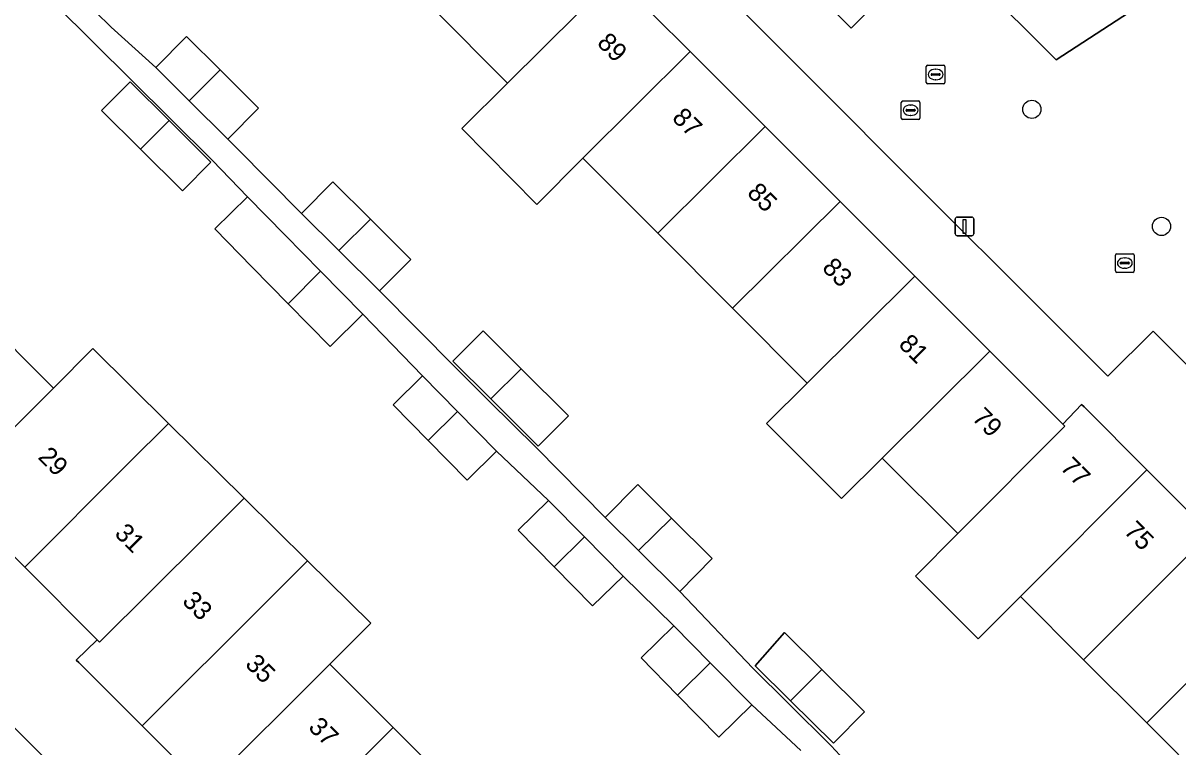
# Model space of a CAD drawing. Extents: x 159960 to 160866, y 382700 to 383354.
# Drawn here: x 160144.3 to 160206.4, y 383149.1 to 383188 of the extents above; entities that cross this region are included whole.
import ezdxf

# ---------------------------------------------------------------- set-up
doc = ezdxf.new("R2010")
doc.units = 0
for name, color, linetype in [('IMGEO_Boom', 7, 'Continuous'), ('IMGEO_Erf', 7, 'Continuous'), ('IMGEO_Kolk', 7, 'Continuous'), ('IMGEO_Lichtmast', 7, 'Continuous'), ('IMGEO_Pand', 7, 'Continuous'), ('IMGEO_Pand_nummerreeks', 7, 'Continuous'), ('IMGEO_Rijbaan_lokaal_open', 7, 'Continuous'), ('IMGEO_Rioolput', 7, 'Continuous'), ('IMGEO_Voetpad_open', 7, 'Continuous')]:
    doc.layers.add(name, color=color, linetype=linetype)

msp = doc.modelspace()

# ---------------------------------------------------------------- linework, layer by layer
at = {"layer": 'IMGEO_Boom'}
for centre in [(160198.53, 383183.359), (160205.496, 383177.07)]:
    msp.add_circle(centre, 0.489, dxfattribs=at)
at = {"layer": 'IMGEO_Erf'}
for points in [[(160168.655, 383207.917), (160188.819, 383187.729), (160193.455, 383192.399)], [(160219.57, 383156.892), (160205.046, 383171.448), (160202.606, 383169.025), (160198.736, 383172.895), (160192.747, 383178.882), (160186.369, 383185.261), (160166.213, 383205.414)], [(160144.872, 383191.909), (160149.065, 383187.772), (160151.47, 383185.613), (160153.121, 383187.275), (160154.927, 383185.48), (160156.991, 383183.43), (160155.34, 383181.767), (160155.814, 383181.296), (160159.296, 383177.772), (160160.979, 383179.466), (160162.997, 383177.46), (160165.17, 383175.3), (160163.487, 383173.606), (160167.572, 383169.486), (160169.363, 383167.707), (160171.916, 383165.169), (160175.609, 383161.436), (160177.359, 383163.198), (160179.165, 383161.403), (160181.362, 383159.22), (160179.612, 383157.458), (160183.542, 383153.335), (160185.448, 383151.448), (160187.745, 383149.171), (160190.303, 383146.403)], [(160186.125, 383148.91), (160183.48, 383151.358), (160181.723, 383149.63), (160179.504, 383151.886), (160177.536, 383153.888), (160179.303, 383155.606), (160176.57, 383158.285), (160174.937, 383156.679), (160172.873, 383158.778), (160170.93, 383160.754), (160172.571, 383162.352), (160169.775, 383164.998), (160168.194, 383163.443), (160166.109, 383165.564), (160164.214, 383167.492), (160165.804, 383169.038), (160162.599, 383172.349), (160160.841, 383170.621), (160158.582, 383172.919), (160156.655, 383174.879), (160154.635, 383176.933), (160156.393, 383178.661), (160154.514, 383180.604), (160152.274, 383182.831), (160150.173, 383184.921), (160144.01, 383191.052)], [(160176.138, 383190.493), (160180.171, 383186.462), (160184.203, 383182.431), (160188.228, 383178.408), (160192.246, 383174.391), (160196.272, 383170.368), (160200.191, 383166.45), (160201.201, 383167.51), (160201.341, 383167.369), (160204.715, 383163.987), (160208.104, 383160.59)], [(160208.08, 383147.008), (160204.7, 383150.393), (160201.306, 383153.792), (160197.92, 383157.185), (160195.65, 383154.907), (160192.274, 383158.278), (160194.547, 383160.563), (160190.49, 383164.626), (160188.298, 383162.449), (160184.275, 383166.477), (160186.468, 383168.654), (160182.452, 383172.676), (160178.431, 383176.704), (160174.402, 383180.739), (160171.937, 383178.256), (160167.902, 383182.324), (160170.372, 383184.774), (160166.358, 383188.795)], [(160141.954, 383172.402), (160145.973, 383168.383), (160148.094, 383170.504), (160152.158, 383166.488), (160156.218, 383162.474), (160159.628, 383159.104), (160163.023, 383155.748), (160160.812, 383153.544), (160164.217, 383150.14), (160167.6, 383146.757), (160170.984, 383143.374), (160174.381, 383139.977), (160177.771, 383136.588), (160181.169, 383133.19), (160184.551, 383129.807), (160188.063, 383126.296), (160188.599, 383125.76), (160191.419, 383122.94), (160192.625, 383121.734)], [(160182.375, 383120.595), (160179.012, 383123.958), (160178.862, 383124.108), (160177.848, 383123.092), (160174.465, 383126.479), (160171.068, 383129.88), (160167.677, 383133.275), (160164.28, 383136.676), (160160.896, 383140.063), (160157.513, 383143.45), (160154.108, 383146.859), (160150.732, 383150.239), (160147.341, 383153.633), (160147.202, 383153.773), (160148.326, 383154.864), (160144.436, 383158.763), (160140.398, 383162.81)], [(160088.71, 383106.25), (160113.509, 383131.154), (160110.154, 383134.627), (160134.789, 383159.249), (160175.896, 383118.003), (160179.441, 383121.518), (160198.785, 383102.122), (160205.52, 383108.839), (160215.701, 383118.994)]]:
    msp.add_lwpolyline(points, dxfattribs=at)
for points in [[(160148.558, 383183.305), (160150.095, 383184.843), (160152.196, 383182.753), (160154.436, 383180.526), (160152.903, 383178.984), (160150.651, 383181.224)], [(160173.634, 383166.899), (160172.013, 383165.266), (160169.461, 383167.804), (160167.431, 383169.822), (160169.051, 383171.453), (160171.094, 383169.423)], [(160189.544, 383150.986), (160187.872, 383149.299), (160185.574, 383151.575), (160183.661, 383153.469), (160185.24, 383155.25), (160187.253, 383153.256)]]:
    msp.add_lwpolyline(points, close=True, dxfattribs=at)
at = {"layer": 'IMGEO_Kolk'}
for p, q in [((160192.859, 383184.808), (160192.859, 383185.66)), ((160192.934, 383185.734), (160193.786, 383185.734)), ((160193.118, 383185.228), (160193.118, 383185.24)), ((160193.556, 383185.191), (160193.158, 383185.191)), ((160193.161, 383185.277), (160193.559, 383185.277)), ((160193.347, 383185.514), (160193.372, 383185.514)), ((160193.602, 383185.24), (160193.602, 383185.228)), ((160193.86, 383185.66), (160193.86, 383184.808)), ((160193.786, 383184.734), (160192.934, 383184.734)), ((160193.37, 383184.954), (160193.345, 383184.954)), ((160203.024, 383174.676), (160203.024, 383175.528)), ((160203.099, 383175.602), (160203.951, 383175.602)), ((160203.512, 383175.382), (160203.537, 383175.382)), ((160204.025, 383175.528), (160204.025, 383174.676)), ((160203.951, 383174.602), (160203.099, 383174.602)), ((160203.283, 383175.096), (160203.283, 383175.108)), ((160203.721, 383175.059), (160203.323, 383175.059)), ((160203.326, 383175.145), (160203.724, 383175.145)), ((160203.535, 383174.822), (160203.51, 383174.822)), ((160203.767, 383175.108), (160203.767, 383175.096))]:
    msp.add_line(p, q, dxfattribs=at)
for points in [[(160192.859, 383184.808), (160192.859, 383185.66)], [(160192.934, 383185.734), (160193.786, 383185.734)], [(160193.86, 383185.66), (160193.86, 383184.808)], [(160193.786, 383184.734), (160192.934, 383184.734)], [(160203.024, 383174.676), (160203.024, 383175.528)], [(160203.099, 383175.602), (160203.951, 383175.602)], [(160204.025, 383175.528), (160204.025, 383174.676)], [(160203.951, 383174.602), (160203.099, 383174.602)]]:
    msp.add_lwpolyline(points, dxfattribs=at)
for centre, radius, start, end in [((160192.936, 383185.658), 0.0765, 91.55205, 178.44795), ((160192.936, 383185.658), 0.0765, 91.55205, 178.44795), ((160193.158, 383185.237), 0.0403, 85.87752, 175.75265), ((160193.155, 383185.227), 0.0366, 178.93798, 274.71019), ((160193.559, 383185.234), 0.043, 264.86636, 352.45326), ((160193.563, 383185.239), 0.0386, 1.73085, 96.63898), ((160193.784, 383185.658), 0.0765, 1.55205, 88.44795), ((160193.784, 383185.658), 0.0765, 1.55205, 88.44795), ((160192.936, 383184.81), 0.0765, 181.55205, 268.44795), ((160192.936, 383184.81), 0.0765, 181.55205, 268.44795), ((160193.784, 383184.81), 0.0765, 271.55205, 358.44795), ((160193.784, 383184.81), 0.0765, 271.55205, 358.44795), ((160203.101, 383175.526), 0.0765, 91.55205, 178.44795), ((160203.101, 383175.526), 0.0765, 91.55205, 178.44795), ((160203.949, 383175.526), 0.0765, 1.55205, 88.44795), ((160203.949, 383175.526), 0.0765, 1.55205, 88.44795), ((160203.101, 383174.678), 0.0765, 181.55205, 268.44795), ((160203.101, 383174.678), 0.0765, 181.55205, 268.44795), ((160203.323, 383175.105), 0.0403, 85.87752, 175.75265), ((160203.32, 383175.095), 0.0366, 178.93798, 274.71019), ((160203.724, 383175.102), 0.043, 264.86636, 352.45326), ((160203.728, 383175.107), 0.0386, 1.73085, 96.63898), ((160203.949, 383174.678), 0.0765, 271.55205, 358.44795), ((160203.949, 383174.678), 0.0765, 271.55205, 358.44795)]:
    msp.add_arc(centre, radius, start, end, dxfattribs=at)
for centre, major_axis, ratio, start_param, end_param in [((160193.346, 383185.234), (-0.387, 0.002), 0.722429, 4.712389, 7.853982), ((160193.371, 383185.234), (-0.39, 0.002), 0.717154, 1.570796, 4.712389), ((160203.511, 383175.102), (-0.387, 0.002), 0.722429, 4.712389, 7.853982), ((160203.536, 383175.102), (-0.39, 0.002), 0.717154, 1.570796, 4.712389)]:
    msp.add_ellipse(centre, major_axis=major_axis, ratio=ratio, start_param=start_param, end_param=end_param, dxfattribs=at)
at = {"layer": 'IMGEO_Lichtmast'}
for p, q in [((160194.417, 383176.669), (160194.417, 383177.469)), ((160194.417, 383177.469), (160194.417, 383176.669)), ((160194.517, 383177.569), (160195.307, 383177.569)), ((160195.307, 383177.569), (160194.517, 383177.569)), ((160195.407, 383177.469), (160195.407, 383176.669)), ((160195.407, 383176.669), (160195.407, 383177.469)), ((160195.307, 383176.569), (160194.517, 383176.569)), ((160194.517, 383176.569), (160195.307, 383176.569))]:
    msp.add_line(p, q, dxfattribs=at)
msp.add_lwpolyline([(160194.837, 383177.444), (160194.987, 383177.444), (160194.987, 383176.694), (160194.837, 383176.694), (160194.837, 383177.444)], dxfattribs=at)
for centre, start, end in [((160194.517, 383177.469), 90, 180), ((160194.517, 383177.469), 90, 180), ((160195.307, 383177.469), 0, 90), ((160195.307, 383177.469), 360, 90), ((160194.517, 383176.669), 180, 270), ((160194.517, 383176.669), 180, 270), ((160195.307, 383176.669), 270, 0), ((160195.307, 383176.669), 270, 0)]:
    msp.add_arc(centre, 0.1, start, end, dxfattribs=at)
at = {"layer": 'IMGEO_Pand'}
for points in [[(160166.358, 383188.795), (160170.372, 383184.774), (160176.138, 383190.493), (160172.12, 383194.509)], [(160180.171, 383186.462), (160176.138, 383190.493), (160170.372, 383184.774), (160167.902, 383182.324), (160171.937, 383178.256), (160174.402, 383180.739)], [(160151.47, 383185.613), (160153.271, 383183.824), (160154.927, 383185.48), (160153.121, 383187.275)], [(160178.431, 383176.704), (160184.203, 383182.431), (160180.171, 383186.462), (160174.402, 383180.739)], [(160154.927, 383185.48), (160153.271, 383183.824), (160155.34, 383181.767), (160156.991, 383183.43)], [(160148.558, 383183.305), (160150.651, 383181.224), (160152.196, 383182.753), (160150.095, 383184.843)], [(160152.196, 383182.753), (160150.651, 383181.224), (160152.903, 383178.984), (160154.436, 383180.526)], [(160178.431, 383176.704), (160182.452, 383172.676), (160188.228, 383178.408), (160184.203, 383182.431)], [(160159.296, 383177.772), (160161.302, 383175.778), (160162.997, 383177.46), (160160.979, 383179.466)], [(160160.326, 383174.66), (160158.421, 383176.598), (160156.393, 383178.661), (160154.635, 383176.933), (160156.655, 383174.879), (160158.582, 383172.919), (160158.597, 383172.934)], [(160186.468, 383168.654), (160192.246, 383174.391), (160188.228, 383178.408), (160182.452, 383172.676)], [(160162.997, 383177.46), (160161.302, 383175.778), (160163.487, 383173.606), (160165.17, 383175.3)], [(160160.326, 383174.66), (160158.597, 383172.934), (160158.582, 383172.919), (160160.841, 383170.621), (160162.599, 383172.349)], [(160196.272, 383170.368), (160192.246, 383174.391), (160186.468, 383168.654), (160184.275, 383166.477), (160188.298, 383162.449), (160190.49, 383164.626)], [(160140.398, 383162.81), (160145.973, 383168.383), (160141.954, 383172.402), (160136.382, 383166.836)], [(160169.461, 383167.804), (160171.094, 383169.423), (160169.051, 383171.453), (160167.431, 383169.822)], [(160152.158, 383166.488), (160148.094, 383170.504), (160145.973, 383168.383), (160140.398, 383162.81), (160144.436, 383158.763), (160150.013, 383164.343)], [(160200.307, 383166.334), (160200.191, 383166.45), (160196.272, 383170.368), (160190.49, 383164.626), (160194.547, 383160.563)], [(160165.804, 383169.038), (160164.214, 383167.492), (160166.109, 383165.564), (160167.68, 383167.129)], [(160171.094, 383169.423), (160169.461, 383167.804), (160172.013, 383165.266), (160173.634, 383166.899)], [(160204.715, 383163.987), (160201.341, 383167.369), (160201.201, 383167.51), (160200.191, 383166.45), (160200.307, 383166.334), (160194.547, 383160.563), (160192.274, 383158.278), (160195.65, 383154.907), (160197.92, 383157.185)], [(160167.68, 383167.129), (160166.109, 383165.564), (160168.194, 383163.443), (160169.775, 383164.998)], [(160156.218, 383162.474), (160152.158, 383166.488), (160150.013, 383164.343), (160144.436, 383158.763), (160148.326, 383154.864), (160148.451, 383154.739), (160154.046, 383160.311)], [(160197.92, 383157.185), (160201.306, 383153.792), (160208.104, 383160.59), (160204.715, 383163.987)], [(160175.609, 383161.436), (160177.403, 383159.653), (160179.165, 383161.403), (160177.359, 383163.198)], [(160157.436, 383156.92), (160159.628, 383159.104), (160156.218, 383162.474), (160154.046, 383160.311), (160148.451, 383154.739), (160148.326, 383154.864), (160147.202, 383153.773), (160147.341, 383153.633), (160150.732, 383150.239)], [(160172.571, 383162.352), (160170.93, 383160.754), (160172.873, 383158.778), (160174.494, 383160.396)], [(160179.165, 383161.403), (160177.403, 383159.653), (160179.612, 383157.458), (160181.362, 383159.22)], [(160174.494, 383160.396), (160172.873, 383158.778), (160174.937, 383156.679), (160176.57, 383158.285)], [(160204.7, 383150.393), (160211.5, 383157.187), (160208.104, 383160.59), (160201.306, 383153.792)], [(160160.812, 383153.544), (160163.023, 383155.748), (160159.628, 383159.104), (160157.436, 383156.92), (160150.732, 383150.239), (160154.108, 383146.859)], [(160214.881, 383153.798), (160211.5, 383157.187), (160204.7, 383150.393), (160208.08, 383147.008)], [(160179.504, 383151.886), (160181.248, 383153.628), (160179.303, 383155.606), (160177.536, 383153.888)], [(160185.24, 383155.25), (160183.661, 383153.469), (160185.574, 383151.575), (160187.253, 383153.256)], [(160154.108, 383146.859), (160157.513, 383143.45), (160164.217, 383150.14), (160160.812, 383153.544)], [(160179.504, 383151.886), (160181.723, 383149.63), (160183.48, 383151.358), (160181.248, 383153.628)], [(160187.253, 383153.256), (160185.574, 383151.575), (160187.872, 383149.299), (160189.544, 383150.986)], [(160167.6, 383146.757), (160164.217, 383150.14), (160157.513, 383143.45), (160160.896, 383140.063)]]:
    msp.add_lwpolyline(points, close=True, dxfattribs=at)
at = {"layer": 'IMGEO_Rijbaan_lokaal_open'}
msp.add_lwpolyline([(160225.625, 383213.136), (160246.497, 383233.978), (160242.997, 383237.496), (160208.066, 383202.745), (160202.907, 383197.612), (160195.571, 383190.282), (160199.831, 383186.018), (160207.355, 383190.927), (160211.958, 383193.382)], dxfattribs=at)
at = {"layer": 'IMGEO_Rioolput'}
for p, q in [((160191.515, 383182.884), (160191.515, 383183.736)), ((160191.59, 383183.81), (160192.442, 383183.81)), ((160191.774, 383183.304), (160191.774, 383183.316)), ((160191.817, 383183.353), (160192.215, 383183.353)), ((160192.003, 383183.59), (160192.028, 383183.59)), ((160192.258, 383183.316), (160192.258, 383183.304)), ((160192.516, 383183.736), (160192.516, 383182.884)), ((160192.442, 383182.81), (160191.59, 383182.81)), ((160192.212, 383183.267), (160191.814, 383183.267)), ((160192.026, 383183.03), (160192.001, 383183.03))]:
    msp.add_line(p, q, dxfattribs=at)
for points in [[(160191.515, 383182.884), (160191.515, 383183.736)], [(160191.59, 383183.81), (160192.442, 383183.81)], [(160192.516, 383183.736), (160192.516, 383182.884)], [(160192.442, 383182.81), (160191.59, 383182.81)]]:
    msp.add_lwpolyline(points, dxfattribs=at)
for centre, radius, start, end in [((160191.592, 383183.734), 0.0765, 91.55205, 178.44795), ((160191.592, 383183.734), 0.0765, 91.55205, 178.44795), ((160191.814, 383183.313), 0.0403, 85.87752, 175.75265), ((160191.811, 383183.303), 0.0366, 178.93798, 274.71019), ((160192.215, 383183.31), 0.043, 264.86636, 352.45326), ((160192.219, 383183.315), 0.0386, 1.73085, 96.63898), ((160192.44, 383183.734), 0.0765, 1.55205, 88.44795), ((160192.44, 383183.734), 0.0765, 1.55205, 88.44795), ((160191.592, 383182.886), 0.0765, 181.55205, 268.44795), ((160191.592, 383182.886), 0.0765, 181.55205, 268.44795), ((160192.44, 383182.886), 0.0765, 271.55205, 358.44795), ((160192.44, 383182.886), 0.0765, 271.55205, 358.44795)]:
    msp.add_arc(centre, radius, start, end, dxfattribs=at)
for centre, major_axis, ratio, start_param, end_param in [((160192.002, 383183.31), (-0.387, 0.002), 0.722429, 4.712389, 7.853982), ((160192.027, 383183.31), (-0.39, 0.002), 0.717154, 1.570796, 4.712389)]:
    msp.add_ellipse(centre, major_axis=major_axis, ratio=ratio, start_param=start_param, end_param=end_param, dxfattribs=at)
at = {"layer": 'IMGEO_Voetpad_open'}
for points in [[(160210.32, 383176.685), (160207.242, 383181.341), (160211.767, 383184.295), (160207.355, 383190.927), (160199.831, 383186.018), (160195.571, 383190.282), (160193.455, 383192.399), (160188.819, 383187.729), (160168.655, 383207.917), (160166.213, 383205.414), (160186.369, 383185.261), (160192.747, 383178.882), (160198.736, 383172.895), (160202.606, 383169.025), (160205.046, 383171.448), (160219.57, 383156.892), (160225.599, 383160.881), (160238.921, 383140.771), (160238.639, 383138.271), (160234.488, 383134.119), (160236.651, 383131.926), (160238.689, 383133.955)], [(160190.303, 383146.403), (160187.745, 383149.171), (160185.448, 383151.448), (160183.542, 383153.335), (160179.612, 383157.458), (160177.403, 383159.653), (160175.609, 383161.436), (160171.916, 383165.169), (160169.363, 383167.707), (160167.572, 383169.486), (160163.487, 383173.606), (160161.302, 383175.778), (160159.296, 383177.772), (160155.814, 383181.296), (160155.34, 383181.767), (160153.271, 383183.824), (160151.47, 383185.613), (160149.065, 383187.772), (160144.872, 383191.909)], [(160144.01, 383191.052), (160150.173, 383184.921), (160152.274, 383182.831), (160154.514, 383180.604), (160156.393, 383178.661), (160158.421, 383176.598), (160160.326, 383174.66), (160162.599, 383172.349), (160165.804, 383169.038), (160167.68, 383167.129), (160169.775, 383164.998), (160172.571, 383162.352), (160174.494, 383160.396), (160176.57, 383158.285), (160179.303, 383155.606), (160181.248, 383153.628), (160183.48, 383151.358), (160186.125, 383148.91)], [(160202.687, 383098.112), (160198.785, 383102.122), (160179.441, 383121.518), (160175.896, 383118.003), (160134.789, 383159.249), (160110.154, 383134.627), (160113.509, 383131.154), (160088.71, 383106.25), (160089.517, 383104.741), (160113.809, 383129.294)]]:
    msp.add_lwpolyline(points, dxfattribs=at)

# ---------------------------------------------------------------- texts
at = {"layer": 'IMGEO_Pand_nummerreeks'}
for s, rotation, p in [('89', 315.01137, (160175.121, 383186.873)), ('87', 315.01137, (160179.151, 383182.844)), ('85', 315.01137, (160183.182, 383178.815)), ('83', 315.01137, (160187.212, 383174.787)), ('81', 315.01135, (160191.321, 383170.678)), ('79', 315.01135, (160195.272, 383166.729)), ('29', 314.99989, (160145.089, 383164.629)), ('77', 314.93114, (160200.004, 383164.066)), ('31', 315.00562, (160149.206, 383160.512)), ('75', 314.93117, (160203.423, 383160.639)), ('33', 314.99417, (160152.839, 383156.879)), ('35', 314.99989, (160156.222, 383153.495)), ('37', 315.00841, (160159.613, 383150.105))]:
    msp.add_text(s, height=1, rotation=rotation, dxfattribs=at).set_placement(p)

doc.saveas('drawing.dxf')
